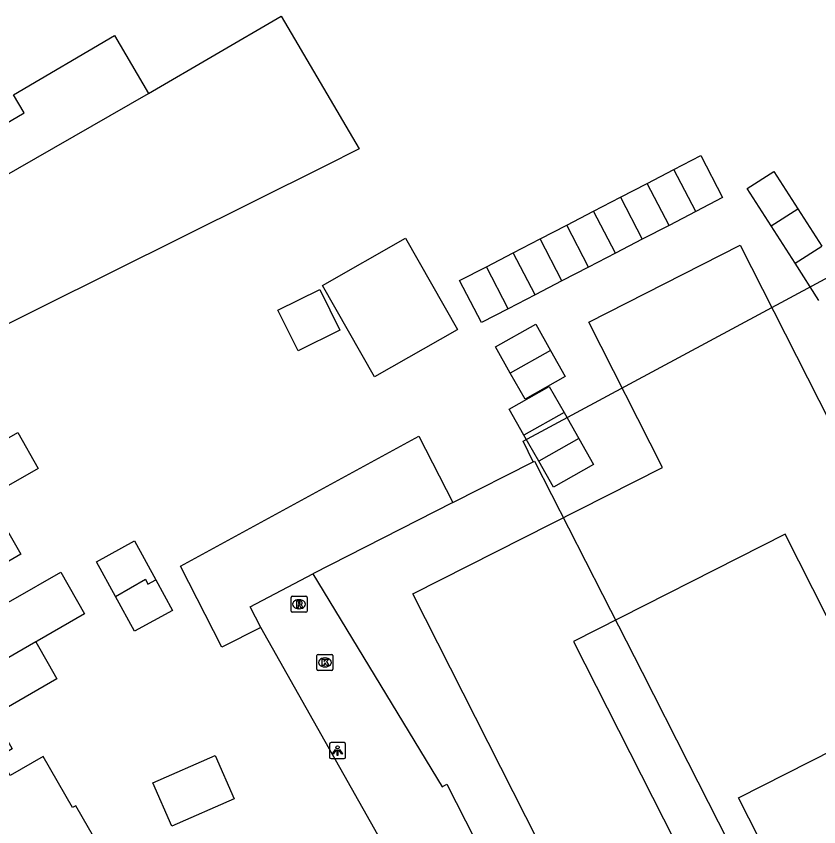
# Model space of a CAD drawing. Extents: x 159888 to 160757, y 384031 to 384746.
# Drawn here: x 160516.6 to 160566.6, y 384317.7 to 384368.2 of the extents above; entities that cross this region are included whole.
import ezdxf

# ---------------------------------------------------------------- set-up
doc = ezdxf.new("R2010")
doc.units = 0
for name, color, linetype in [('IMGEO_Kolk', 7, 'Continuous'), ('IMGEO_Lichtpunt', 7, 'Continuous'), ('IMGEO_Pand', 7, 'Continuous'), ('IMGEO_Pand_vergunning_verleend', 7, 'Continuous'), ('IMGEO_Rijbaan_lokaal_open', 7, 'Continuous'), ('IMGEO_Rioolput', 7, 'Continuous')]:
    doc.layers.add(name, color=color, linetype=linetype)

msp = doc.modelspace()

# ---------------------------------------------------------------- linework, layer by layer
at = {"layer": 'IMGEO_Kolk'}
for p, q in [((160535.363, 384328.405), (160536.215, 384328.405)), ((160535.288, 384327.479), (160535.288, 384328.331)), ((160535.776, 384328.185), (160535.801, 384328.185)), ((160536.289, 384328.331), (160536.289, 384327.479)), ((160536.215, 384327.405), (160535.363, 384327.405)), ((160535.799, 384327.625), (160535.774, 384327.625))]:
    msp.add_line(p, q, dxfattribs=at)
for points in [[(160535.363, 384328.405), (160536.215, 384328.405)], [(160535.288, 384327.479), (160535.288, 384328.331)], [(160535.609, 384328.105), (160535.732, 384328.105), (160535.732, 384327.954), (160535.862, 384328.105), (160536.026, 384328.105), (160535.88, 384327.954), (160536.033, 384327.705), (160535.881, 384327.705), (160535.796, 384327.869), (160535.732, 384327.802), (160535.732, 384327.705), (160535.609, 384327.705), (160535.609, 384328.105)], [(160536.289, 384328.331), (160536.289, 384327.479)], [(160536.215, 384327.405), (160535.363, 384327.405)]]:
    msp.add_lwpolyline(points, dxfattribs=at)
for centre, start, end in [((160535.365, 384328.329), 91.552, 178.448), ((160535.365, 384328.329), 91.552, 178.448), ((160536.213, 384328.329), 1.552, 88.448), ((160536.213, 384328.329), 1.552, 88.448), ((160535.365, 384327.481), 181.552, 268.448), ((160535.365, 384327.481), 181.552, 268.448), ((160536.213, 384327.481), 271.552, 358.448), ((160536.213, 384327.481), 271.552, 358.448)]:
    msp.add_arc(centre, 0.0765, start, end, dxfattribs=at)
for centre, major_axis, ratio, start_param, end_param in [((160535.775, 384327.905), (-0.387, 0.002), 0.722429, 4.712389, 7.853982), ((160535.8, 384327.905), (-0.39, 0.002), 0.717154, 1.570796, 4.712389)]:
    msp.add_ellipse(centre, major_axis=major_axis, ratio=ratio, start_param=start_param, end_param=end_param, dxfattribs=at)
at = {"layer": 'IMGEO_Lichtpunt'}
for p, q in [((160536.979, 384322.903), (160536.171, 384322.903)), ((160536.979, 384322.903), (160536.171, 384322.903)), ((160536.077, 384322.808), (160536.077, 384322.001)), ((160536.077, 384322.808), (160536.077, 384322.001)), ((160537.073, 384322.001), (160537.073, 384322.808)), ((160537.073, 384322.001), (160537.073, 384322.808)), ((160536.171, 384321.907), (160536.979, 384321.907)), ((160536.171, 384321.907), (160536.979, 384321.907))]:
    msp.add_line(p, q, dxfattribs=at)
for points in [[(160536.451, 384322.472), (160536.49, 384322.444), (160536.302, 384322.182), (160536.264, 384322.209), (160536.451, 384322.472)], [(160536.553, 384322.424), (160536.6, 384322.424), (160536.6, 384322.102), (160536.553, 384322.102), (160536.553, 384322.424)], [(160536.663, 384322.444), (160536.701, 384322.471), (160536.888, 384322.209), (160536.849, 384322.181), (160536.663, 384322.444)]]:
    msp.add_lwpolyline(points, dxfattribs=at)
msp.add_circle((160536.576, 384322.606), 0.0994, dxfattribs=at)
for centre, start, end in [((160536.171, 384322.808), 90, 180), ((160536.171, 384322.808), 90, 180), ((160536.979, 384322.808), 0, 90), ((160536.979, 384322.808), 0, 90), ((160536.171, 384322.001), 180, 270), ((160536.171, 384322.001), 180, 270), ((160536.979, 384322.001), 270, 0), ((160536.979, 384322.001), 270, 360)]:
    msp.add_arc(centre, 0.0946, start, end, dxfattribs=at)
at = {"layer": 'IMGEO_Pand'}
for points in [[(160524.795, 384363.386), (160533.053, 384368.196), (160537.917, 384359.917), (160535.784, 384358.855), (160513.593, 384347.808), (160513.509, 384347.952), (160512.702, 384347.561), (160510.827, 384346.464)], [(160497.158, 384347.202), (160497.136, 384347.24), (160496.126, 384348.999), (160495.356, 384348.993), (160494.254, 384350.869), (160494.651, 384351.567), (160494.342, 384352.104), (160498.816, 384354.526), (160500, 384355.222), (160501.744, 384356.246), (160501.979, 384355.846), (160504.763, 384357.481), (160505.858, 384355.619), (160507.732, 384356.72), (160509.179, 384357.57), (160508.781, 384358.247), (160512.43, 384360.391), (160512.836, 384359.7), (160517.045, 384362.172), (160516.387, 384363.292), (160522.679, 384366.989), (160524.795, 384363.386)], [(160497.158, 384347.202), (160500, 384348.872), (160514.234, 384357.32), (160524.795, 384363.386)], [(160538.881, 384345.714), (160535.637, 384351.407), (160540.805, 384354.352), (160544.049, 384348.659), (160544.033, 384348.65), (160538.881, 384345.714)], [(160548.767, 384340.417), (160548.143, 384341.701), (160568.09, 384352.422), (160574.55, 384342.177), (160585.604, 384324.648), (160588.311, 384320.443), (160583.665, 384318.082), (160582.016, 384321.325), (160580.788, 384320.701), (160581.061, 384320.164), (160579.931, 384319.59), (160579.619, 384320.206), (160574.426, 384317.567), (160575.166, 384316.112), (160564.1, 384310.488)], [(160536.723, 384348.62), (160534.115, 384347.335), (160532.863, 384349.876), (160535.471, 384351.162), (160536.723, 384348.62)], [(160500.86, 384333.269), (160503.17, 384334.51), (160507.507, 384336.999), (160511.523, 384339.303), (160516.642, 384342.24), (160517.926, 384340.003), (160515.326, 384338.512), (160515.525, 384338.164), (160514.989, 384337.856), (160516.831, 384334.645), (160514.682, 384333.412)], [(160531.789, 384330.089), (160529.359, 384328.855), (160526.798, 384333.902), (160541.644, 384342.015), (160543.753, 384337.869)], [(160543.753, 384337.869), (160548.767, 384340.417)], [(160548.767, 384340.417), (160548.858, 384340.463), (160553.091, 384332.138), (160555.55, 384327.303), (160558.407, 384321.685), (160564.1, 384310.488)], [(160543.753, 384337.869), (160535.033, 384333.437)], [(160522.73, 384332.022), (160521.549, 384334.184), (160523.922, 384335.477), (160525.246, 384333.054)], [(160514.682, 384333.412), (160515.837, 384331.532), (160516.362, 384331.833), (160519.324, 384333.533), (160520.813, 384330.939), (160517.856, 384329.229), (160517.769, 384329.179)], [(160522.73, 384332.022), (160524.598, 384333.099), (160524.763, 384332.79), (160525.246, 384333.054)], [(160525.246, 384333.054), (160526.289, 384331.144), (160523.916, 384329.851), (160522.73, 384332.022)], [(160531.789, 384330.089), (160531.14, 384331.368), (160535.033, 384333.437)], [(160535.033, 384333.437), (160543.096, 384320.156), (160543.393, 384320.307), (160546.274, 384314.638), (160552.084, 384304.47), (160554.565, 384300.129)], [(160517.769, 384329.179), (160506.895, 384322.893)], [(160517.769, 384329.179), (160518.539, 384327.835), (160519.091, 384326.872), (160515.107, 384324.586), (160516.297, 384322.512), (160515.487, 384322.047), (160513.696, 384321.018), (160509.399, 384318.55)], [(160521.765, 384316.368), (160520.274, 384318.967), (160520.068, 384318.849), (160518.233, 384322.047), (160516.17, 384320.857), (160515.915, 384321.301), (160513.524, 384319.928), (160509.76, 384317.924)], [(160528.942, 384322.108), (160530.134, 384319.403), (160526.257, 384317.695), (160525.066, 384320.401), (160528.942, 384322.108)]]:
    msp.add_lwpolyline(points, dxfattribs=at)
at = {"layer": 'IMGEO_Pand_vergunning_verleend'}
for points in [[(160557.542, 384358.64), (160559.212, 384359.506), (160560.571, 384356.885), (160558.901, 384356.019)], [(160555.872, 384357.774), (160557.542, 384358.64)], [(160558.901, 384356.019), (160557.542, 384358.64)], [(160563.595, 384355.121), (160562.104, 384357.449), (160563.773, 384358.518), (160565.264, 384356.19)], [(160554.202, 384356.908), (160555.872, 384357.774)], [(160557.232, 384355.153), (160555.872, 384357.774)], [(160552.532, 384356.042), (160554.202, 384356.908)], [(160554.202, 384356.908), (160555.562, 384354.287)], [(160550.862, 384355.176), (160552.532, 384356.042)], [(160553.892, 384353.421), (160552.532, 384356.042)], [(160558.901, 384356.019), (160557.232, 384355.153)], [(160563.595, 384355.121), (160565.264, 384356.19)], [(160565.264, 384356.19), (160566.755, 384353.861)], [(160549.192, 384354.31), (160550.862, 384355.176)], [(160552.222, 384352.555), (160550.862, 384355.176)], [(160557.232, 384355.153), (160555.562, 384354.287)], [(160565.085, 384352.792), (160563.595, 384355.121)], [(160547.522, 384353.444), (160549.192, 384354.31)], [(160550.552, 384351.689), (160549.192, 384354.31)], [(160555.562, 384354.287), (160553.892, 384353.421)], [(160541.273, 384332.177), (160556.824, 384340.057), (160552.227, 384349.128), (160561.67, 384353.913), (160569.365, 384338.725), (160570.851, 384339.478), (160580.24, 384320.948), (160564.785, 384313.117), (160561.568, 384319.466), (160570.497, 384323.991), (160564.463, 384335.899), (160551.281, 384329.219), (160561.805, 384308.451), (160555.684, 384305.35), (160551.316, 384313.97), (160550.665, 384313.64), (160541.273, 384332.177)], [(160565.085, 384352.792), (160566.755, 384353.861)], [(160545.852, 384352.578), (160547.522, 384353.444)], [(160548.882, 384350.823), (160547.522, 384353.444)], [(160553.892, 384353.421), (160552.222, 384352.555)], [(160566.576, 384350.464), (160565.085, 384352.792)], [(160547.212, 384349.957), (160545.542, 384349.091), (160544.182, 384351.712), (160545.852, 384352.578)], [(160547.212, 384349.957), (160545.852, 384352.578)], [(160552.222, 384352.555), (160550.552, 384351.689)], [(160550.552, 384351.689), (160548.882, 384350.823)], [(160548.882, 384350.823), (160547.212, 384349.957)], [(160547.341, 384345.947), (160546.422, 384347.572), (160548.923, 384348.986), (160549.841, 384347.361)], [(160549.841, 384347.361), (160547.341, 384345.947)], [(160549.841, 384347.361), (160550.76, 384345.736), (160548.259, 384344.322), (160547.341, 384345.947)], [(160548.19, 384342.079), (160547.272, 384343.704), (160549.772, 384345.118), (160550.691, 384343.493)], [(160550.691, 384343.493), (160548.19, 384342.079)], [(160550.691, 384343.493), (160551.609, 384341.868)], [(160549.109, 384340.454), (160548.19, 384342.079)], [(160551.609, 384341.868), (160549.109, 384340.454)], [(160551.609, 384341.868), (160552.528, 384340.243), (160550.028, 384338.829), (160549.109, 384340.454)]]:
    msp.add_lwpolyline(points, dxfattribs=at)
at = {"layer": 'IMGEO_Rijbaan_lokaal_open'}
msp.add_lwpolyline([(160543.1, 384310.052), (160531.789, 384330.089)], dxfattribs=at)
at = {"layer": 'IMGEO_Rioolput'}
for p, q in [((160533.677, 384331.107), (160533.677, 384331.959)), ((160533.752, 384332.033), (160534.604, 384332.033)), ((160534.678, 384331.959), (160534.678, 384331.107)), ((160534.165, 384331.813), (160534.19, 384331.813)), ((160534.604, 384331.033), (160533.752, 384331.033)), ((160534.188, 384331.253), (160534.163, 384331.253))]:
    msp.add_line(p, q, dxfattribs=at)
for points in [[(160533.677, 384331.107), (160533.677, 384331.959)], [(160533.752, 384332.033), (160534.604, 384332.033)], [(160534.678, 384331.959), (160534.678, 384331.107)], [(160534.266, 384331.731), (160534.014, 384331.733), (160534.014, 384331.333)], [(160534.014, 384331.333), (160534.138, 384331.333), (160534.138, 384331.495), (160534.149, 384331.495)], [(160534.192, 384331.652), (160534.138, 384331.652), (160534.138, 384331.571)], [(160534.138, 384331.571), (160534.19, 384331.571)], [(160534.196, 384331.466), (160534.267, 384331.333), (160534.407, 384331.333), (160534.342, 384331.459)], [(160534.604, 384331.033), (160533.752, 384331.033)]]:
    msp.add_lwpolyline(points, dxfattribs=at)
for centre, radius, start, end in [((160533.754, 384331.957), 0.0765, 91.552, 178.448), ((160533.754, 384331.957), 0.0765, 91.552, 178.448), ((160534.602, 384331.957), 0.0765, 1.552, 88.448), ((160534.602, 384331.957), 0.0765, 1.552, 88.448), ((160534.148, 384331.442), 0.0533, 26.0293, 88.6989), ((160534.174, 384331.76), 0.19, 274.7715, 282.9687), ((160534.198, 384331.556), 0.0964, 77.0061, 93.1865), ((160534.212, 384331.613), 0.0378, 276.6634, 79.6772), ((160534.265, 384331.621), 0.109, 350.3612, 89.416), ((160534.263, 384331.621), 0.112, 277.5842, 350.9817), ((160534.247, 384331.406), 0.108, 29.5134, 73.7905), ((160533.754, 384331.109), 0.0765, 181.552, 268.448), ((160533.754, 384331.109), 0.0765, 181.552, 268.448), ((160534.602, 384331.109), 0.0765, 271.552, 358.448), ((160534.602, 384331.109), 0.0765, 271.552, 358.448)]:
    msp.add_arc(centre, radius, start, end, dxfattribs=at)
for centre, major_axis, ratio, start_param, end_param in [((160534.164, 384331.533), (-0.387, 0.002), 0.722429, 4.712389, 7.853982), ((160534.189, 384331.533), (-0.39, 0.002), 0.717154, 1.570796, 4.712389)]:
    msp.add_ellipse(centre, major_axis=major_axis, ratio=ratio, start_param=start_param, end_param=end_param, dxfattribs=at)

doc.saveas('drawing.dxf')
